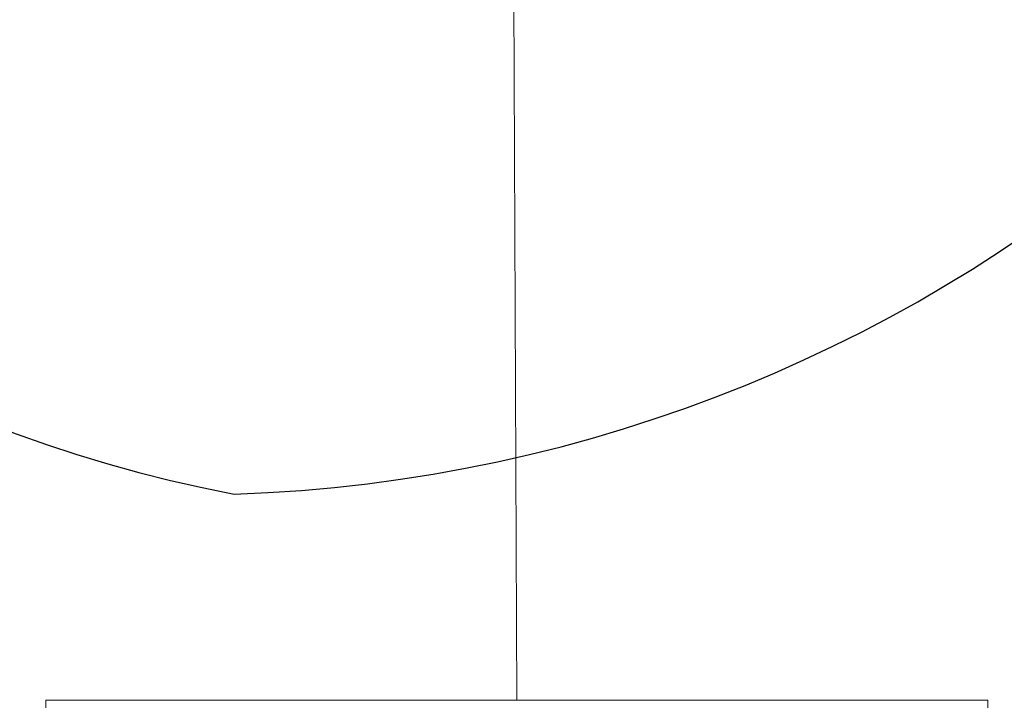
# Model space of a CAD drawing. Header units: millimetres. Extents: x -188930 to 271134, y -158090 to 283816.
# Tile 382 of 610: x 50968 to 52735, y 57742 to 58964. Entities that reach past the tile are written whole.
import ezdxf

# ---------------------------------------------------------------- set-up
doc = ezdxf.new("R2010")
doc.units = ezdxf.units.MM
for name, color, linetype, lineweight in [('A-DETL-2', 5, 'Continuous', 25), ('G-ANNO-TEXT-1', 170, 'Continuous', 9), ('PZT_UTWARDZENIA', 5, 'Continuous', 9)]:
    doc.layers.add(name, color=color, linetype=linetype, lineweight=lineweight)

msp = doc.modelspace()

# ---------------------------------------------------------------- linework, layer by layer
at = {"layer": 'A-DETL-2'}
for centre, radius, start, end in [((51814.3, 60540.9), 2472.4, 175.675, 259.2562), ((51264, 60776.9), 2666.6, 271.9214, 351.7435)]:
    msp.add_arc(centre, radius, start, end, dxfattribs=at)
at = {"layer": 'G-ANNO-TEXT-1'}
msp.add_line((51845.8, 61027.1), (51860.6, 57741.6), dxfattribs=at)
at = {"layer": 'G-ANNO-TEXT-1', "flags": 128}
msp.add_lwpolyline([(51015.2, 57741.6), (52706.1, 57741.6), (52706.1, 53931.6), (51015.2, 53931.6)], close=True, dxfattribs=at)
at = {"layer": 'PZT_UTWARDZENIA'}
for centre, radius, start, end in [((59552.7, 60792.4), 12000, 159.94686, 262.67113), ((59552.7, 60792.4), 12000, 159.94686, 262.67113), ((59275.4, 60624.1), 10000, 158.65181, 263.42833), ((59275.4, 60624.1), 10000, 158.65181, 263.42833)]:
    msp.add_arc(centre, radius, start, end, dxfattribs=at)

doc.saveas('drawing.dxf')
